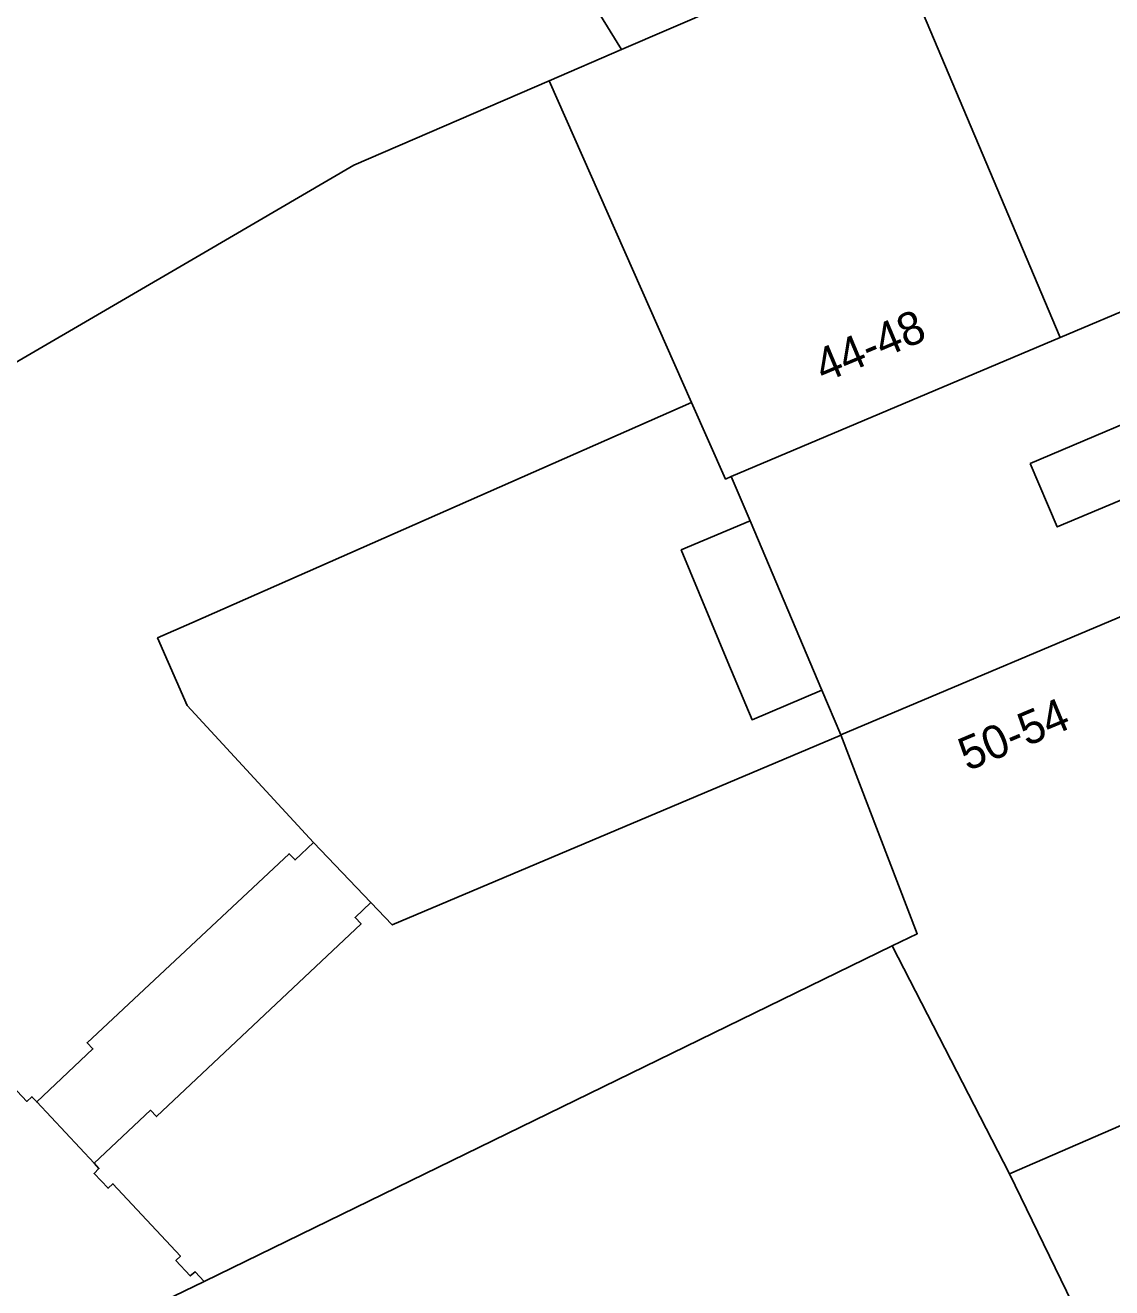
# Model space of a CAD drawing. Extents: x 161771 to 163125, y 382475 to 383179.
# Drawn here: x 161853.04 to 161885.7, y 382968.91 to 383006.83 of the extents above; entities that cross this region are included whole.
import ezdxf

# ---------------------------------------------------------------- set-up
doc = ezdxf.new("R2010")
doc.units = 0
for name, color, linetype in [('IMGEO_Erf', 7, 'Continuous'), ('IMGEO_Groenvoorziening', 7, 'Continuous'), ('IMGEO_Pand', 7, 'Continuous'), ('IMGEO_Pand_nummerreeks', 7, 'Continuous'), ('IMGEO_Pand_overbouw', 7, 'Continuous'), ('IMGEO_Terreindeel_onvherhard', 7, 'Continuous'), ('IMGEO_Voetpad_op_trap', 7, 'Continuous'), ('IMGEO_Voetpad_open', 7, 'Continuous')]:
    doc.layers.add(name, color=color, linetype=linetype)

msp = doc.modelspace()

# ---------------------------------------------------------------- linework, layer by layer
at = {"layer": 'IMGEO_Erf'}
msp.add_lwpolyline([(161893.122, 382976.882), (161882.624, 382972.332), (161884.848, 382967.756), (161874.864, 382962.903), (161874.742, 382962.398), (161867.488, 382958.862), (161863.319, 382956.83), (161863.218, 382956.781), (161864.677, 382953.785), (161876.544, 382959.464), (161876.725, 382959.085), (161881.218, 382961.232), (161881.345, 382960.928), (161865.097, 382952.924), (161864.661, 382952.709), (161865.985, 382950.05), (161866.335, 382950.212), (161870.54, 382952.151), (161882.667, 382957.741), (161884.075, 382954.353), (161888.051, 382955.95)], dxfattribs=at)
at = {"layer": 'IMGEO_Groenvoorziening'}
msp.add_lwpolyline([(161883.245, 382993.665), (161884.06, 382991.762), (161888.904, 382993.801), (161888.068, 382995.707)], close=True, dxfattribs=at)
at = {"layer": 'IMGEO_Pand'}
for points in [[(161889.05, 383013.894), (161885.425, 383012.333), (161882.579, 383011.108), (161881.301, 383010.558), (161879.023, 383009.577), (161884.145, 382997.452), (161894.202, 383001.701)], [(161879.023, 383009.577), (161876.799, 383008.62), (161870.967, 383006.109), (161868.791, 383005.167), (161873.071, 382995.502), (161874.09, 382993.201), (161874.263, 382993.277), (161884.145, 382997.452)], [(161887.664, 382989.786), (161877.561, 382985.513), (161879.855, 382979.541), (161879.099, 382979.173), (161882.624, 382972.332), (161893.122, 382976.882)], [(161879.099, 382979.173), (161879.855, 382979.541), (161877.561, 382985.513), (161877.532, 382985.501), (161864.072, 382979.807), (161863.429, 382980.479), (161862.959, 382980.03), (161863.139, 382979.842), (161856.984, 382974.046), (161856.806, 382974.236), (161855.115, 382972.647), (161855.257, 382972.485), (161855.114, 382972.341), (161855.531, 382971.897), (161855.68, 382972.032), (161857.707, 382969.858), (161857.571, 382969.722), (161858.004, 382969.26), (161858.146, 382969.387), (161858.418, 382969.092)], [(161884.848, 382967.756), (161882.624, 382972.332), (161879.099, 382979.173), (161858.418, 382969.092), (161857.222, 382968.509), (161862.993, 382956.671), (161863.218, 382956.781), (161863.319, 382956.83), (161867.488, 382958.862), (161874.742, 382962.398), (161874.864, 382962.903)]]:
    msp.add_lwpolyline(points, close=True, dxfattribs=at)
for points in [[(161846.6, 383008.389), (161842.149, 383002.352), (161841.261, 383003.516), (161839.941, 383002.509), (161839.747, 383002.763), (161839.342, 383002.454), (161837.414, 383000.982), (161836.127, 383000), (161833.959, 382998.347), (161833.28, 382997.829), (161841.579, 382987.042), (161842.731, 382985.546), (161842.777, 382985.497), (161842.917, 382985.687), (161849.9, 382995.042), (161858.411, 383000), (161862.923, 383002.628), (161868.791, 383005.167), (161870.967, 383006.109), (161867.739, 383011.331)], [(161852.652, 382974.967), (161853.087, 382974.503), (161853.243, 382974.645), (161853.388, 382974.49), (161855.08, 382976.079), (161854.902, 382976.268), (161860.975, 382981.946), (161861.155, 382981.758), (161861.704, 382982.283), (161857.914, 382986.399), (161857.021, 382988.427), (161858.047, 382988.879), (161873.071, 382995.502), (161868.791, 383005.167), (161862.923, 383002.628), (161858.411, 383000), (161849.9, 382995.042)]]:
    msp.add_lwpolyline(points, dxfattribs=at)
at = {"layer": 'IMGEO_Pand_overbouw'}
msp.add_lwpolyline([(161856.984, 382974.046), (161863.139, 382979.842), (161862.959, 382980.03), (161863.429, 382980.479), (161861.704, 382982.283), (161861.155, 382981.758), (161860.975, 382981.946), (161854.902, 382976.268), (161855.08, 382976.079), (161853.388, 382974.49), (161855.115, 382972.647), (161856.806, 382974.236)], close=True, dxfattribs=at)
at = {"layer": 'IMGEO_Terreindeel_onvherhard'}
msp.add_lwpolyline([(161867.739, 383011.331), (161870.967, 383006.109), (161876.799, 383008.62)], dxfattribs=at)
at = {"layer": 'IMGEO_Voetpad_op_trap'}
msp.add_lwpolyline([(161874.828, 382991.943), (161872.76, 382991.07), (161874.164, 382987.699), (161874.887, 382985.971), (161876.983, 382986.857)], close=True, dxfattribs=at)
at = {"layer": 'IMGEO_Voetpad_open'}
for points in [[(161914.315, 383010.199), (161904.258, 383005.95), (161894.202, 383001.701), (161884.145, 382997.452), (161874.263, 382993.277), (161874.828, 382991.943), (161876.983, 382986.857), (161877.561, 382985.513), (161887.664, 382989.786), (161897.768, 382994.06), (161907.871, 382998.333), (161911.399, 382990.05), (161921.265, 382994.236), (161930.787, 382998.277), (161929.84, 383000.566), (161926.87, 382999.301), (161926.988, 382999.027), (161926.283, 382998.722), (161924.141, 383003.776), (161924.749, 383004.042), (161940.256, 383010.581)], [(161857.222, 382968.509), (161858.418, 382969.092), (161858.146, 382969.387), (161858.004, 382969.26), (161857.571, 382969.722), (161857.707, 382969.858), (161855.68, 382972.032), (161855.531, 382971.897), (161855.114, 382972.341), (161855.257, 382972.485), (161855.115, 382972.647), (161853.388, 382974.49), (161853.243, 382974.645), (161853.087, 382974.503), (161852.652, 382974.967)]]:
    msp.add_lwpolyline(points, dxfattribs=at)
for points in [[(161874.828, 382991.943), (161874.263, 382993.277), (161874.09, 382993.201), (161873.071, 382995.502), (161858.047, 382988.879), (161857.021, 382988.427), (161857.914, 382986.399), (161861.704, 382982.283), (161861.155, 382981.758), (161860.975, 382981.946), (161854.902, 382976.268), (161855.08, 382976.079), (161853.388, 382974.49), (161855.115, 382972.647), (161856.806, 382974.236), (161856.984, 382974.046), (161863.139, 382979.842), (161862.959, 382980.03), (161863.429, 382980.479), (161864.072, 382979.807), (161877.532, 382985.501), (161877.561, 382985.513), (161876.983, 382986.857), (161874.887, 382985.971), (161874.164, 382987.699), (161872.76, 382991.07)], [(161883.245, 382993.665), (161888.068, 382995.707), (161888.904, 382993.801), (161884.06, 382991.762)]]:
    msp.add_lwpolyline(points, close=True, dxfattribs=at)

# ---------------------------------------------------------------- texts
at = {"layer": 'IMGEO_Pand_nummerreeks'}
for s, rotation, p in [('44-48', 22.7063, (161877.038, 382996.086)), ('50-54', 22.7292, (161881.361, 382984.415))]:
    msp.add_text(s, height=1, rotation=rotation, dxfattribs=at).set_placement(p)

doc.saveas('drawing.dxf')
